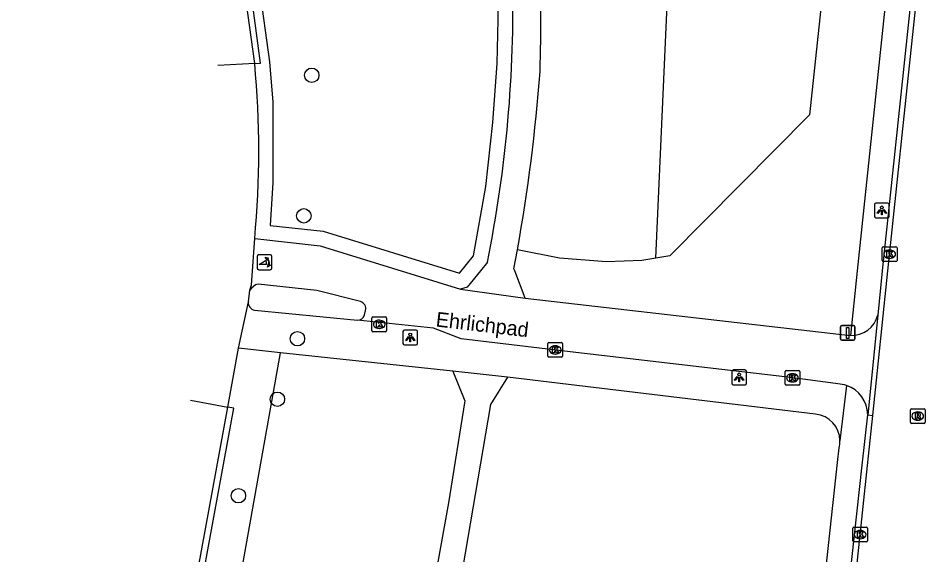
# Model space of a CAD drawing. Extents: x 162157 to 163165, y 378998 to 380775.
# Drawn here: x 162223.6 to 162285.6, y 380480.7 to 380517.1 of the extents above; entities that cross this region are included whole.
import ezdxf

# ---------------------------------------------------------------- set-up
doc = ezdxf.new("R2010")
doc.units = 0
for name, color, linetype in [('IMGEO_Berm_open', 7, 'Continuous'), ('IMGEO_Boom', 7, 'Continuous'), ('IMGEO_Fietspad_open', 7, 'Continuous'), ('IMGEO_Gemengd_bos', 7, 'Continuous'), ('IMGEO_Groenvoorziening', 7, 'Continuous'), ('IMGEO_Kolk', 7, 'Continuous'), ('IMGEO_Lichtpunt', 7, 'Continuous'), ('IMGEO_Loofbos', 7, 'Continuous'), ('IMGEO_Openbare_ruimte_label', 7, 'Continuous'), ('IMGEO_Poller', 7, 'Continuous'), ('IMGEO_Rijbaan_lokaal_gesloten', 7, 'Continuous'), ('IMGEO_Rijbaan_lokaal_open', 7, 'Continuous'), ('IMGEO_Rioolput', 7, 'Continuous'), ('IMGEO_Verkeersbordpaal', 7, 'Continuous'), ('IMGEO_Voetpad_halfverhard', 7, 'Continuous'), ('IMGEO_Voetpad_open', 7, 'Continuous')]:
    doc.layers.add(name, color=color, linetype=linetype)

msp = doc.modelspace()

# ---------------------------------------------------------------- linework, layer by layer
at = {"layer": 'IMGEO_Berm_open'}
for points in [[(162239.667, 380514.065), (162240.067, 380514.084), (162239.371, 380519.199), (162235.761, 380542.553)], [(162234.465, 380470.084), (162238.243, 380490.669), (162237.85, 380490.741)]]:
    msp.add_lwpolyline(points, dxfattribs=at)
at = {"layer": 'IMGEO_Boom'}
for centre in [(162243.543, 380513.272), (162243.002, 380503.731), (162242.569, 380495.387), (162241.208, 380491.28), (162238.562, 380484.729)]:
    msp.add_circle(centre, 0.489, dxfattribs=at)
at = {"layer": 'IMGEO_Fietspad_open'}
for points in [[(162239.667, 380502.183), (162244.114, 380501.695), (162253.643, 380498.76)], [(162246.842, 380497.908), (162243.898, 380498.65), (162239.897, 380499.1)], [(162253.643, 380498.76), (162258.032, 380498.149)], [(162258.032, 380498.149), (162280.121, 380495.613)], [(162247.117, 380497.011), (162247.193, 380497.313)], [(162279.27, 380492.322), (162276.052, 380492.752), (162261.479, 380494.463), (162253.679, 380495.374), (162251.799, 380496.107), (162246.64, 380496.651)]]:
    msp.add_lwpolyline(points, dxfattribs=at)
for centre, radius, start, end in [((162240.159, 380498.155), 0.981, 105.4674, 147.55641), ((162246.727, 380497.439), 0.483, 344.8687, 76.20537), ((162246.668, 380497.11), 0.46, 266.51984, 347.56511), ((162280.204, 380497.449), 1.838, 267.41185, 345.73549), ((162279.181, 380490.235), 2.089, 71.16542, 87.57166), ((162279.173, 380490.199), 2.126, 0.62657, 71.26708)]:
    msp.add_arc(centre, radius, start, end, dxfattribs=at)
at = {"layer": 'IMGEO_Gemengd_bos'}
msp.add_lwpolyline([(162237.021, 380469.785), (162241.421, 380494.439)], dxfattribs=at)
at = {"layer": 'IMGEO_Groenvoorziening'}
for points in [[(162266.918, 380500.848), (162268.256, 380531.196)], [(162278.715, 380530.436), (162278.155, 380518.225), (162277.345, 380510.592), (162267.87, 380501.009), (162266.918, 380500.848)], [(162266.918, 380500.848), (162265.966, 380500.688), (162263.555, 380500.606), (162260.368, 380500.866), (162257.509, 380501.429)]]:
    msp.add_lwpolyline(points, dxfattribs=at)
at = {"layer": 'IMGEO_Kolk'}
for p, q in [((162282.286, 380500.697), (162282.286, 380501.549)), ((162282.361, 380501.623), (162283.213, 380501.623)), ((162282.774, 380501.403), (162282.799, 380501.403)), ((162283.287, 380501.549), (162283.287, 380500.697)), ((162283.213, 380500.623), (162282.361, 380500.623)), ((162282.797, 380500.843), (162282.772, 380500.843)), ((162247.624, 380495.94), (162247.624, 380496.792)), ((162247.699, 380496.866), (162248.551, 380496.866)), ((162248.625, 380496.792), (162248.625, 380495.94)), ((162248.135, 380496.086), (162248.11, 380496.086)), ((162248.112, 380496.646), (162248.137, 380496.646)), ((162248.551, 380495.866), (162247.699, 380495.866)), ((162259.576, 380494.201), (162259.576, 380495.053)), ((162259.651, 380495.127), (162260.503, 380495.127)), ((162260.064, 380494.907), (162260.089, 380494.907)), ((162260.577, 380495.053), (162260.577, 380494.201)), ((162260.087, 380494.347), (162260.062, 380494.347)), ((162260.503, 380494.127), (162259.651, 380494.127)), ((162275.686, 380492.309), (162275.686, 380493.161)), ((162275.761, 380493.235), (162276.613, 380493.235)), ((162276.174, 380493.015), (162276.199, 380493.015)), ((162276.687, 380493.161), (162276.687, 380492.309)), ((162276.197, 380492.455), (162276.172, 380492.455)), ((162276.613, 380492.235), (162275.761, 380492.235)), ((162280.281, 380481.663), (162280.281, 380482.515)), ((162280.356, 380482.589), (162281.208, 380482.589)), ((162281.282, 380482.515), (162281.282, 380481.663)), ((162280.769, 380482.369), (162280.794, 380482.369)), ((162281.208, 380481.589), (162280.356, 380481.589)), ((162280.792, 380481.809), (162280.767, 380481.809))]:
    msp.add_line(p, q, dxfattribs=at)
for points in [[(162282.286, 380500.697), (162282.286, 380501.549)], [(162282.361, 380501.623), (162283.213, 380501.623)], [(162282.607, 380501.323), (162282.73, 380501.323), (162282.73, 380501.172), (162282.86, 380501.323), (162283.024, 380501.323), (162282.878, 380501.172), (162283.031, 380500.923), (162282.879, 380500.923), (162282.794, 380501.087), (162282.73, 380501.02), (162282.73, 380500.923), (162282.607, 380500.923), (162282.607, 380501.323)], [(162283.287, 380501.549), (162283.287, 380500.697)], [(162283.213, 380500.623), (162282.361, 380500.623)], [(162247.624, 380495.94), (162247.624, 380496.792)], [(162247.699, 380496.866), (162248.551, 380496.866)], [(162248.625, 380496.792), (162248.625, 380495.94)], [(162247.945, 380496.566), (162248.068, 380496.566), (162248.068, 380496.415), (162248.198, 380496.566), (162248.362, 380496.566), (162248.216, 380496.415), (162248.369, 380496.166), (162248.217, 380496.166), (162248.132, 380496.33), (162248.068, 380496.263), (162248.068, 380496.166), (162247.945, 380496.166), (162247.945, 380496.566)], [(162248.551, 380495.866), (162247.699, 380495.866)], [(162259.576, 380494.201), (162259.576, 380495.053)], [(162259.651, 380495.127), (162260.503, 380495.127)], [(162260.577, 380495.053), (162260.577, 380494.201)], [(162259.897, 380494.827), (162260.02, 380494.827), (162260.02, 380494.676), (162260.15, 380494.827), (162260.314, 380494.827), (162260.168, 380494.676), (162260.321, 380494.427), (162260.169, 380494.427), (162260.084, 380494.591), (162260.02, 380494.524), (162260.02, 380494.427), (162259.897, 380494.427), (162259.897, 380494.827)], [(162260.503, 380494.127), (162259.651, 380494.127)], [(162275.686, 380492.309), (162275.686, 380493.161)], [(162275.761, 380493.235), (162276.613, 380493.235)], [(162276.687, 380493.161), (162276.687, 380492.309)], [(162276.007, 380492.935), (162276.13, 380492.935), (162276.13, 380492.784), (162276.26, 380492.935), (162276.424, 380492.935), (162276.278, 380492.784), (162276.431, 380492.535), (162276.279, 380492.535), (162276.194, 380492.699), (162276.13, 380492.632), (162276.13, 380492.535), (162276.007, 380492.535), (162276.007, 380492.935)], [(162276.613, 380492.235), (162275.761, 380492.235)], [(162280.281, 380481.663), (162280.281, 380482.515)], [(162280.356, 380482.589), (162281.208, 380482.589)], [(162281.282, 380482.515), (162281.282, 380481.663)], [(162280.602, 380482.289), (162280.725, 380482.289), (162280.725, 380482.138), (162280.855, 380482.289), (162281.019, 380482.289), (162280.873, 380482.138), (162281.026, 380481.889), (162280.874, 380481.889), (162280.789, 380482.053), (162280.725, 380481.986), (162280.725, 380481.889), (162280.602, 380481.889), (162280.602, 380482.289)], [(162281.208, 380481.589), (162280.356, 380481.589)]]:
    msp.add_lwpolyline(points, dxfattribs=at)
for centre, start, end in [((162282.363, 380501.547), 91.55205, 178.44795), ((162282.363, 380501.547), 91.55205, 178.44795), ((162283.211, 380501.547), 1.55205, 88.44795), ((162283.211, 380501.547), 1.55205, 88.44795), ((162282.363, 380500.699), 181.55205, 268.44795), ((162282.363, 380500.699), 181.55205, 268.44795), ((162283.211, 380500.699), 271.55205, 358.44795), ((162283.211, 380500.699), 271.55205, 358.44795), ((162247.701, 380496.79), 91.55205, 178.44795), ((162247.701, 380496.79), 91.55205, 178.44795), ((162248.549, 380496.79), 1.55205, 88.44795), ((162248.549, 380496.79), 1.55205, 88.44795), ((162247.701, 380495.942), 181.55205, 268.44795), ((162247.701, 380495.942), 181.55205, 268.44795), ((162248.549, 380495.942), 271.55205, 358.44795), ((162248.549, 380495.942), 271.55205, 358.44795), ((162259.653, 380495.051), 91.55205, 178.44795), ((162259.653, 380495.051), 91.55205, 178.44795), ((162260.501, 380495.051), 1.55205, 88.44795), ((162260.501, 380495.051), 1.55205, 88.44795), ((162259.653, 380494.203), 181.55205, 268.44795), ((162259.653, 380494.203), 181.55205, 268.44795), ((162260.501, 380494.203), 271.55205, 358.44795), ((162260.501, 380494.203), 271.55205, 358.44795), ((162275.763, 380493.159), 91.55205, 178.44795), ((162275.763, 380493.159), 91.55205, 178.44795), ((162276.611, 380493.159), 1.55205, 88.44795), ((162276.611, 380493.159), 1.55205, 88.44795), ((162275.763, 380492.311), 181.55205, 268.44795), ((162275.763, 380492.311), 181.55205, 268.44795), ((162276.611, 380492.311), 271.55205, 358.44795), ((162276.611, 380492.311), 271.55205, 358.44795), ((162280.358, 380482.513), 91.55205, 178.44795), ((162280.358, 380482.513), 91.55205, 178.44795), ((162281.206, 380482.513), 1.55205, 88.44795), ((162281.206, 380482.513), 1.55205, 88.44795), ((162280.358, 380481.665), 181.55205, 268.44795), ((162280.358, 380481.665), 181.55205, 268.44795), ((162281.206, 380481.665), 271.55205, 358.44795), ((162281.206, 380481.665), 271.55205, 358.44795)]:
    msp.add_arc(centre, 0.0765, start, end, dxfattribs=at)
for centre, major_axis, ratio, start_param, end_param in [((162282.773, 380501.123), (-0.387, 0.002), 0.722429, 4.712389, 7.853982), ((162282.798, 380501.123), (-0.39, 0.002), 0.717154, 1.570796, 4.712389), ((162248.111, 380496.366), (-0.387, 0.002), 0.722429, 4.712389, 7.853982), ((162248.136, 380496.366), (-0.39, 0.002), 0.717154, 1.570796, 4.712389), ((162260.063, 380494.627), (-0.387, 0.002), 0.722429, 4.712389, 7.853982), ((162260.088, 380494.627), (-0.39, 0.002), 0.717154, 1.570796, 4.712389), ((162276.173, 380492.735), (-0.387, 0.002), 0.722429, 4.712389, 7.853982), ((162276.198, 380492.735), (-0.39, 0.002), 0.717154, 1.570796, 4.712389), ((162280.768, 380482.089), (-0.387, 0.002), 0.722429, 4.712389, 7.853982), ((162280.793, 380482.089), (-0.39, 0.002), 0.717154, 1.570796, 4.712389)]:
    msp.add_ellipse(centre, major_axis=major_axis, ratio=ratio, start_param=start_param, end_param=end_param, dxfattribs=at)
at = {"layer": 'IMGEO_Lichtpunt'}
for p, q in [((162281.757, 380504.504), (162281.757, 380503.697)), ((162281.757, 380504.504), (162281.757, 380503.697)), ((162282.659, 380504.599), (162281.851, 380504.599)), ((162282.659, 380504.599), (162281.851, 380504.599)), ((162282.753, 380503.697), (162282.753, 380504.504)), ((162282.753, 380503.697), (162282.753, 380504.504)), ((162281.851, 380503.603), (162282.659, 380503.603)), ((162281.851, 380503.603), (162282.659, 380503.603)), ((162249.735, 380495.871), (162249.735, 380495.064)), ((162249.735, 380495.871), (162249.735, 380495.064)), ((162250.637, 380495.966), (162249.829, 380495.966)), ((162250.637, 380495.966), (162249.829, 380495.966)), ((162250.731, 380495.064), (162250.731, 380495.871)), ((162250.731, 380495.064), (162250.731, 380495.871)), ((162249.829, 380494.97), (162250.637, 380494.97)), ((162249.829, 380494.97), (162250.637, 380494.97)), ((162272.069, 380493.169), (162272.069, 380492.362)), ((162272.069, 380493.169), (162272.069, 380492.362)), ((162272.971, 380493.264), (162272.163, 380493.264)), ((162272.971, 380493.264), (162272.163, 380493.264)), ((162273.065, 380492.362), (162273.065, 380493.169)), ((162273.065, 380492.362), (162273.065, 380493.169)), ((162272.163, 380492.268), (162272.971, 380492.268)), ((162272.163, 380492.268), (162272.971, 380492.268))]:
    msp.add_line(p, q, dxfattribs=at)
for points in [[(162282.131, 380504.168), (162282.17, 380504.14), (162281.982, 380503.878), (162281.944, 380503.905), (162282.131, 380504.168)], [(162282.343, 380504.14), (162282.381, 380504.167), (162282.568, 380503.905), (162282.529, 380503.877), (162282.343, 380504.14)], [(162282.233, 380504.12), (162282.28, 380504.12), (162282.28, 380503.798), (162282.233, 380503.798), (162282.233, 380504.12)], [(162250.109, 380495.535), (162250.148, 380495.507), (162249.96, 380495.245), (162249.922, 380495.272), (162250.109, 380495.535)], [(162250.211, 380495.487), (162250.258, 380495.487), (162250.258, 380495.165), (162250.211, 380495.165), (162250.211, 380495.487)], [(162250.321, 380495.507), (162250.359, 380495.534), (162250.546, 380495.272), (162250.507, 380495.244), (162250.321, 380495.507)], [(162272.443, 380492.833), (162272.482, 380492.805), (162272.294, 380492.543), (162272.256, 380492.57), (162272.443, 380492.833)], [(162272.545, 380492.785), (162272.592, 380492.785), (162272.592, 380492.463), (162272.545, 380492.463), (162272.545, 380492.785)], [(162272.655, 380492.805), (162272.693, 380492.832), (162272.88, 380492.57), (162272.841, 380492.542), (162272.655, 380492.805)]]:
    msp.add_lwpolyline(points, dxfattribs=at)
for centre in [(162282.256, 380504.302), (162250.234, 380495.669), (162272.568, 380492.967)]:
    msp.add_circle(centre, 0.0994, dxfattribs=at)
for centre, start, end in [((162281.851, 380504.504), 90, 180), ((162281.851, 380504.504), 90, 180), ((162282.659, 380504.504), 0, 90), ((162282.659, 380504.504), 0, 90), ((162281.851, 380503.697), 180, 270), ((162281.851, 380503.697), 180, 270), ((162282.659, 380503.697), 270, 0), ((162282.659, 380503.697), 270, 360), ((162249.829, 380495.871), 90, 180), ((162249.829, 380495.871), 90, 180), ((162250.637, 380495.871), 0, 90), ((162250.637, 380495.871), 0, 90), ((162249.829, 380495.064), 180, 270), ((162249.829, 380495.064), 180, 270), ((162250.637, 380495.064), 270, 0), ((162250.637, 380495.064), 270, 360), ((162272.163, 380493.169), 90, 180), ((162272.163, 380493.169), 90, 180), ((162272.971, 380493.169), 0, 90), ((162272.971, 380493.169), 0, 90), ((162272.163, 380492.362), 180, 270), ((162272.163, 380492.362), 180, 270), ((162272.971, 380492.362), 270, 0), ((162272.971, 380492.362), 270, 360)]:
    msp.add_arc(centre, 0.0946, start, end, dxfattribs=at)
at = {"layer": 'IMGEO_Loofbos'}
for points in [[(162254.529, 380501.011), (162255.36, 380505.712), (162255.833, 380510.065), (162256.127, 380514.082), (162256.204, 380517.049), (162256.12, 380522.192)], [(162239.965, 380519.285), (162240.661, 380514.175), (162240.892, 380511.437), (162240.909, 380506.002), (162240.725, 380503.073), (162244.318, 380502.678), (162253.566, 380499.83), (162254.529, 380501.011)]]:
    msp.add_lwpolyline(points, dxfattribs=at)
at = {"layer": 'IMGEO_Poller'}
for p, q in [((162240.742, 380501.072), (162239.934, 380501.072)), ((162240.742, 380501.072), (162239.934, 380501.072)), ((162239.84, 380500.977), (162239.84, 380500.17)), ((162239.84, 380500.977), (162239.84, 380500.17)), ((162240.836, 380500.17), (162240.836, 380500.977)), ((162240.836, 380500.17), (162240.836, 380500.977)), ((162239.934, 380500.075), (162240.742, 380500.075)), ((162239.934, 380500.075), (162240.742, 380500.075))]:
    msp.add_line(p, q, dxfattribs=at)
for points in [[(162240.475, 380500.428), (162239.962, 380500.428), (162240.392, 380500.703)], [(162240.519, 380500.801), (162240.507, 380500.728), (162240.382, 380500.933)], [(162240.382, 380500.933), (162240.613, 380500.867), (162240.542, 380500.835)], [(162240.535, 380500.256), (162240.601, 380500.487), (162240.631, 380500.419)], [(162240.667, 380500.392), (162240.739, 380500.381), (162240.535, 380500.256)]]:
    msp.add_lwpolyline(points, dxfattribs=at)
for centre, radius, start, end in [((162239.934, 380500.977), 0.0946, 90, 180), ((162239.934, 380500.977), 0.0946, 90, 180), ((162240.742, 380500.977), 0.0946, 0, 90), ((162240.742, 380500.977), 0.0946, 0, 90), ((162240.147, 380500.478), 0.332, 351.32473, 42.4854), ((162240.161, 380500.488), 0.476, 351.75274, 41.16905), ((162240.161, 380500.488), 0.516, 349.35686, 42.29123), ((162239.934, 380500.17), 0.0946, 180, 270), ((162239.934, 380500.17), 0.0946, 180, 270), ((162240.742, 380500.17), 0.0946, 270, 0), ((162240.742, 380500.17), 0.0946, 270, 0)]:
    msp.add_arc(centre, radius, start, end, dxfattribs=at)
at = {"layer": 'IMGEO_Rijbaan_lokaal_gesloten'}
for points in [[(162281.641, 380490.186), (162282.669, 380500), (162283.691, 380509.63), (162295.231, 380618.617)], [(162239.667, 380514.065), (162238.975, 380519.141), (162235.365, 380542.497)], [(162223.611, 380413.114), (162234.069, 380470.13), (162237.85, 380490.741)], [(162279.822, 380472.998), (162280.599, 380480.352), (162281.282, 380486.77), (162281.35, 380487.41), (162281.641, 380490.186)]]:
    msp.add_lwpolyline(points, dxfattribs=at)
at = {"layer": 'IMGEO_Rijbaan_lokaal_open'}
for points in [[(162294.853, 380618.658), (162282.29, 380500), (162281.985, 380496.996)], [(162239.667, 380514.065), (162237.166, 380513.944), (162237.166, 380513.944)], [(162239.331, 380498.681), (162239.443, 380499.049), (162239.667, 380502.183)], [(162239.235, 380497.897), (162239.331, 380498.681)], [(162238.578, 380494.742), (162239.235, 380497.897)], [(162281.985, 380496.996), (162281.299, 380490.222)], [(162237.85, 380490.741), (162238.578, 380494.742)], [(162235.298, 380491.209), (162235.298, 380491.209), (162237.85, 380490.741)], [(162279.443, 380473.031), (162280.221, 380480.392), (162280.925, 380486.809), (162281.299, 380490.222)], [(162281.299, 380490.222), (162281.641, 380490.186)]]:
    msp.add_lwpolyline(points, dxfattribs=at)
msp.add_arc((162176.095, 380508.124), 63.849, 354.66102, 5.33898, dxfattribs=at)
at = {"layer": 'IMGEO_Rioolput'}
for p, q in [((162284.193, 380489.712), (162284.193, 380490.564)), ((162284.268, 380490.638), (162285.12, 380490.638)), ((162285.194, 380490.564), (162285.194, 380489.712)), ((162284.681, 380490.418), (162284.706, 380490.418)), ((162285.12, 380489.638), (162284.268, 380489.638)), ((162284.704, 380489.858), (162284.679, 380489.858))]:
    msp.add_line(p, q, dxfattribs=at)
for points in [[(162284.193, 380489.712), (162284.193, 380490.564)], [(162284.268, 380490.638), (162285.12, 380490.638)], [(162285.194, 380490.564), (162285.194, 380489.712)], [(162284.782, 380490.336), (162284.53, 380490.338), (162284.53, 380489.938)], [(162284.53, 380489.938), (162284.654, 380489.938), (162284.654, 380490.1), (162284.665, 380490.1)], [(162284.708, 380490.257), (162284.654, 380490.257), (162284.654, 380490.176)], [(162284.654, 380490.176), (162284.706, 380490.176)], [(162284.712, 380490.071), (162284.783, 380489.938), (162284.923, 380489.938), (162284.858, 380490.064)], [(162285.12, 380489.638), (162284.268, 380489.638)]]:
    msp.add_lwpolyline(points, dxfattribs=at)
for centre, radius, start, end in [((162284.27, 380490.562), 0.0765, 91.55205, 178.44795), ((162284.27, 380490.562), 0.0765, 91.55205, 178.44795), ((162285.118, 380490.562), 0.0765, 1.55205, 88.44795), ((162285.118, 380490.562), 0.0765, 1.55205, 88.44795), ((162284.664, 380490.047), 0.0533, 26.02933, 88.69889), ((162284.69, 380490.365), 0.19, 274.7715, 282.96867), ((162284.714, 380490.161), 0.0964, 77.00612, 93.18647), ((162284.728, 380490.218), 0.0378, 276.66336, 79.67722), ((162284.781, 380490.226), 0.109, 350.36119, 89.41601), ((162284.779, 380490.226), 0.112, 277.58423, 350.98172), ((162284.763, 380490.011), 0.108, 29.51342, 73.79051), ((162284.27, 380489.714), 0.0765, 181.55205, 268.44795), ((162284.27, 380489.714), 0.0765, 181.55205, 268.44795), ((162285.118, 380489.714), 0.0765, 271.55205, 358.44795), ((162285.118, 380489.714), 0.0765, 271.55205, 358.44795)]:
    msp.add_arc(centre, radius, start, end, dxfattribs=at)
for centre, major_axis, ratio, start_param, end_param in [((162284.68, 380490.138), (-0.387, 0.002), 0.722429, 4.712389, 7.853982), ((162284.705, 380490.138), (-0.39, 0.002), 0.717154, 1.570796, 4.712389)]:
    msp.add_ellipse(centre, major_axis=major_axis, ratio=ratio, start_param=start_param, end_param=end_param, dxfattribs=at)
at = {"layer": 'IMGEO_Verkeersbordpaal'}
for p, q in [((162279.443, 380495.385), (162279.443, 380496.185)), ((162279.443, 380496.185), (162279.443, 380495.385)), ((162279.543, 380496.285), (162280.333, 380496.285)), ((162280.333, 380496.285), (162279.543, 380496.285)), ((162280.433, 380496.185), (162280.433, 380495.385)), ((162280.433, 380495.385), (162280.433, 380496.185)), ((162280.333, 380495.285), (162279.543, 380495.285)), ((162279.543, 380495.285), (162280.333, 380495.285))]:
    msp.add_line(p, q, dxfattribs=at)
msp.add_lwpolyline([(162279.863, 380496.16), (162280.013, 380496.16), (162280.013, 380495.41), (162279.863, 380495.41), (162279.863, 380496.16)], dxfattribs=at)
for centre, start, end in [((162279.543, 380496.185), 90, 180), ((162279.543, 380496.185), 90, 180), ((162280.333, 380496.185), 0, 90), ((162280.333, 380496.185), 360, 90), ((162279.543, 380495.385), 180, 270), ((162279.543, 380495.385), 180, 270), ((162280.333, 380495.385), 270, 0), ((162280.333, 380495.385), 270, 0)]:
    msp.add_arc(centre, 0.1, start, end, dxfattribs=at)
at = {"layer": 'IMGEO_Voetpad_halfverhard'}
for points in [[(162258.032, 380498.149), (162257.33, 380500), (162257.271, 380500.139), (162257.509, 380501.429)], [(162255.468, 380500.581), (162254.994, 380500), (162254.088, 380498.889), (162253.643, 380498.76)], [(162253.128, 380493.195), (162253.931, 380491.166), (162252.833, 380484.254), (162248.241, 380458.763), (162246.926, 380442.121), (162249.207, 380401.688), (162249.406, 380393.789)], [(162256.84, 380492.77), (162255.685, 380490.93), (162250.184, 380458.654), (162248.794, 380441.796), (162249.756, 380425.3)]]:
    msp.add_lwpolyline(points, dxfattribs=at)
for centre, radius, start, end in [((162132.803, 380516.938), 126.295, 358.45191, 5.90041), ((162170.31, 380517.854), 86.892, 348.53381, 1.32336), ((162138.025, 380522.806), 121.381, 349.85631, 355.6151)]:
    msp.add_arc(centre, radius, start, end, dxfattribs=at)
at = {"layer": 'IMGEO_Voetpad_open'}
for points in [[(162283.666, 380529.241), (162280.583, 380500), (162280.121, 380495.613)], [(162239.656, 380497.325), (162246.64, 380496.651)], [(162241.421, 380494.439), (162238.578, 380494.742)], [(162253.128, 380493.195), (162241.421, 380494.439)], [(162256.84, 380492.77), (162253.128, 380493.195)], [(162277.755, 380490.274), (162256.84, 380492.77)], [(162279.856, 380492.212), (162279.414, 380488.466)], [(162277.737, 380472.994), (162279.25, 380486.99), (162279.357, 380487.979)]]:
    msp.add_lwpolyline(points, dxfattribs=at)
for centre, radius, start, end in [((162239.742, 380497.829), 0.511, 172.37291, 260.33427), ((162277.568, 380488.438), 1.846, 0.88404, 84.19423), ((162277.592, 380488.432), 1.823, 345.59452, 1.05408)]:
    msp.add_arc(centre, radius, start, end, dxfattribs=at)

# ---------------------------------------------------------------- texts
at = {"layer": 'IMGEO_Openbare_ruimte_label'}
msp.add_text('Ehrlichpad', height=1, rotation=353.28012, dxfattribs=at).set_placement((162251.931, 380496.224))

doc.saveas('drawing.dxf')
